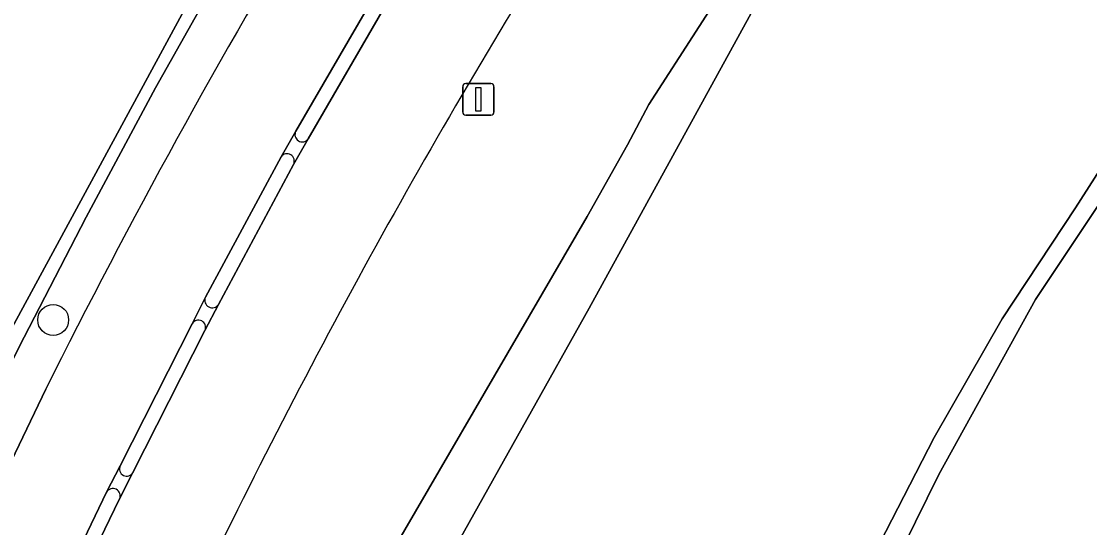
# Model space of a CAD drawing. Extents: x 158835 to 160077, y 386387 to 387778.
# Drawn here: x 159241.56 to 159275.32, y 386798.99 to 386814.99 of the extents above; entities that cross this region are included whole.
import ezdxf

# ---------------------------------------------------------------- set-up
doc = ezdxf.new("R2010")
doc.units = 0
for name, color, linetype in [('IMGEO_Berm_groen', 7, 'Continuous'), ('IMGEO_Boom', 7, 'Continuous'), ('IMGEO_Fietspad_gesloten', 7, 'Continuous'), ('IMGEO_Groenvoorziening', 7, 'Continuous'), ('IMGEO_Haag', 7, 'Continuous'), ('IMGEO_Lichtmast', 7, 'Continuous'), ('IMGEO_Oever', 7, 'Continuous'), ('IMGEO_OVBaan_gesloten', 7, 'Continuous'), ('IMGEO_Rijbaan_lokaal_open', 7, 'Continuous'), ('IMGEO_Verkeerseiland_gesloten', 7, 'Continuous'), ('IMGEO_Voetpad_open', 7, 'Continuous'), ('IMGEO_Waterloop', 7, 'Continuous')]:
    doc.layers.add(name, color=color, linetype=linetype)

msp = doc.modelspace()

# ---------------------------------------------------------------- linework, layer by layer
at = {"layer": 'IMGEO_Berm_groen'}
msp.add_lwpolyline([(159279.585, 386738.416), (159267.985, 386728.947), (159261.177, 386740.476), (159253.846, 386749.624), (159246.227, 386761.743), (159243.51, 386763.556), (159243.393, 386763.665), (159242.718, 386764.361), (159242.107, 386765.115), (159241.567, 386765.92), (159241.1, 386766.77), (159240.711, 386767.659), (159240.404, 386768.578), (159240.179, 386769.522), (159240.04, 386770.482), (159239.987, 386771.45), (159240.385, 386772.855), (159251.504, 386795.194), (159259.44, 386808.818), (159260.712, 386811.091), (159261.396, 386812.36), (159267.753, 386822.227), (159295.387, 386860.749)], dxfattribs=at)
msp.add_arc((159439.59, 386704.553), 213.5, 147.79118, 154.52356, dxfattribs=at)
at = {"layer": 'IMGEO_Boom'}
msp.add_circle((159242.563, 386805.553), 0.489, dxfattribs=at)
at = {"layer": 'IMGEO_Fietspad_gesloten'}
for points in [[(159242.073, 386795.583), (159244.248, 386800.111), (159244.68, 386800.944), (159246.955, 386805.428), (159247.374, 386806.27), (159249.766, 386810.71), (159250.234, 386811.517), (159252.754, 386815.852), (159253.231, 386816.66), (159255.867, 386820.937), (159256.371, 386821.725), (159259.131, 386825.94), (159259.672, 386826.703), (159262.563, 386830.847), (159263.08, 386831.588), (159265.97, 386835.682), (159266.538, 386836.462), (159269.44, 386840.528), (159270.006, 386841.288), (159272.946, 386845.362), (159273.477, 386846.12), (159276.398, 386850.189)], [(159242.326, 386803.363), (159238.334, 386795.064), (159235.594, 386789.49), (159235.091, 386788.626), (159235.077, 386788.567), (159229.532, 386779.361), (159229.403, 386779.122), (159229.255, 386778.895), (159229.086, 386778.683), (159223.221, 386770.847)]]:
    msp.add_lwpolyline(points, dxfattribs=at)
msp.add_arc((159443.078, 386703.143), 224.378, 148.90963, 153.47047, dxfattribs=at)
at = {"layer": 'IMGEO_Groenvoorziening'}
for points in [[(159286.185, 386872.449), (159272.905, 386854.001), (159260.043, 386836.113), (159256.377, 386831.036), (159250.502, 386822.26), (159249.891, 386821.241), (159239.618, 386802.301), (159238.66, 386800.288), (159238.645, 386800.261), (159238.163, 386799.488), (159237.614, 386798.761)], [(159238.109, 386798.417), (159238.681, 386799.182), (159239.189, 386800.003), (159240.155, 386802.033), (159241.476, 386804.683), (159243.604, 386808.803), (159245.802, 386812.886), (159248.07, 386816.93), (159250.404, 386820.929), (159251.714, 386823.086), (159253.364, 386825.663), (159255.079, 386828.194), (159256.863, 386830.685), (159260.53, 386835.762), (159273.392, 386853.651), (159286.673, 386872.099)], [(159286.673, 386872.099), (159273.392, 386853.651), (159260.53, 386835.762), (159256.863, 386830.685), (159255.079, 386828.194), (159253.364, 386825.663), (159251.714, 386823.086), (159250.404, 386820.929), (159248.07, 386816.93), (159245.802, 386812.886), (159243.604, 386808.803), (159241.476, 386804.683), (159240.155, 386802.033), (159239.189, 386800.003), (159238.681, 386799.182), (159238.109, 386798.417)], [(159277.779, 386812.449), (159273.614, 386806.196), (159270.556, 386800.667), (159251.99, 386763.033), (159251.919, 386762.96), (159251.632, 386762.697), (159251.323, 386762.46), (159250.994, 386762.252), (159250.668, 386761.999), (159250.281, 386761.789), (159249.654, 386761.53), (159249.049, 386761.409), (159248.321, 386761.304), (159247.31, 386761.41), (159246.227, 386761.743), (159253.846, 386749.624), (159253.963, 386750), (159257.448, 386761.205), (159277.624, 386802.456)], [(159235.091, 386788.626), (159235.594, 386789.49), (159238.334, 386795.064), (159242.326, 386803.363)]]:
    msp.add_lwpolyline(points, dxfattribs=at)
msp.add_arc((159443.078, 386703.143), 224.378, 148.90963, 153.47047, dxfattribs=at)
at = {"layer": 'IMGEO_Haag'}
for points in [[(159286.185, 386872.449), (159272.905, 386854.001), (159260.043, 386836.113), (159256.377, 386831.036), (159250.502, 386822.26), (159249.891, 386821.241), (159239.618, 386802.301), (159238.66, 386800.288), (159238.645, 386800.261), (159238.163, 386799.488), (159237.614, 386798.761)], [(159238.109, 386798.417), (159238.681, 386799.182), (159239.189, 386800.003), (159240.155, 386802.033), (159241.476, 386804.683), (159243.604, 386808.803), (159245.802, 386812.886), (159248.07, 386816.93), (159250.404, 386820.929), (159251.714, 386823.086), (159253.364, 386825.663), (159255.079, 386828.194), (159256.863, 386830.685), (159260.53, 386835.762), (159273.392, 386853.651), (159286.673, 386872.099)]]:
    msp.add_lwpolyline(points, dxfattribs=at)
at = {"layer": 'IMGEO_Lichtmast'}
for p, q in [((159255.607, 386813.023), (159256.397, 386813.023)), ((159256.397, 386813.023), (159255.607, 386813.023)), ((159255.507, 386812.123), (159255.507, 386812.923)), ((159255.507, 386812.923), (159255.507, 386812.123)), ((159256.497, 386812.923), (159256.497, 386812.123)), ((159256.497, 386812.123), (159256.497, 386812.923)), ((159256.397, 386812.023), (159255.607, 386812.023)), ((159255.607, 386812.023), (159256.397, 386812.023))]:
    msp.add_line(p, q, dxfattribs=at)
msp.add_lwpolyline([(159255.927, 386812.898), (159256.077, 386812.898), (159256.077, 386812.148), (159255.927, 386812.148), (159255.927, 386812.898)], dxfattribs=at)
for centre, start, end in [((159255.607, 386812.923), 90, 180), ((159255.607, 386812.923), 90, 180), ((159256.397, 386812.923), 0, 90), ((159256.397, 386812.923), 360, 90), ((159255.607, 386812.123), 180, 270), ((159255.607, 386812.123), 180, 270), ((159256.397, 386812.123), 270, 0), ((159256.397, 386812.123), 270, 0)]:
    msp.add_arc(centre, 0.1, start, end, dxfattribs=at)
at = {"layer": 'IMGEO_Oever'}
for points in [[(159295.387, 386860.749), (159267.753, 386822.227), (159261.396, 386812.36), (159260.712, 386811.091), (159259.44, 386808.818), (159251.504, 386795.194)], [(159243.655, 386775.496), (159247.064, 386783.134), (159253.594, 386795.373), (159259.508, 386805.927), (159265.791, 386817.385), (159269.282, 386822.806), (159277.228, 386833.545), (159284.538, 386843.381), (159289.98, 386850.732), (159295.668, 386859.233)], [(159277.547, 386813.251), (159274.878, 386809.101), (159272.562, 386805.589), (159270.413, 386801.844), (159268.305, 386797.742), (159266.166, 386793.116), (159263.45, 386788.071), (159260.06, 386780.489), (159256.668, 386774.174), (159253.949, 386768.553), (159252.625, 386765.583), (159251.877, 386764.262), (159251.327, 386763.399), (159250.4, 386762.835), (159249.454, 386762.68), (159248.391, 386762.765), (159247.388, 386762.973), (159246.672, 386763.237), (159245.401, 386764.079), (159244.354, 386765.147)], [(159251.99, 386763.033), (159270.556, 386800.667), (159273.614, 386806.196), (159277.779, 386812.449)]]:
    msp.add_lwpolyline(points, dxfattribs=at)
at = {"layer": 'IMGEO_OVBaan_gesloten'}
msp.add_lwpolyline([(159276.783, 386849.924), (159273.85, 386845.844), (159273.308, 386845.095), (159270.387, 386841.02), (159269.839, 386840.252), (159266.905, 386836.191), (159266.365, 386835.415), (159263.456, 386831.331), (159262.923, 386830.576), (159260.033, 386826.444), (159259.51, 386825.68), (159256.76, 386821.485), (159256.246, 386820.694), (159253.627, 386816.43), (159253.143, 386815.617), (159250.623, 386811.274), (159250.159, 386810.469), (159247.79, 386806.047), (159247.36, 386805.224), (159245.086, 386800.74), (159244.661, 386799.903), (159242.481, 386795.398)], dxfattribs=at)
msp.add_arc((159439.59, 386704.553), 213.5, 147.79118, 154.52356, dxfattribs=at)
at = {"layer": 'IMGEO_Rijbaan_lokaal_open'}
msp.add_lwpolyline([(159237.614, 386798.761), (159238.163, 386799.488), (159238.645, 386800.261), (159238.66, 386800.288), (159239.618, 386802.301), (159249.891, 386821.241), (159250.502, 386822.26), (159256.377, 386831.036), (159260.043, 386836.113), (159272.905, 386854.001), (159286.185, 386872.449)], dxfattribs=at)
at = {"layer": 'IMGEO_Verkeerseiland_gesloten'}
for points in [[(159252.754, 386815.852), (159250.234, 386811.517)], [(159250.623, 386811.274), (159253.143, 386815.617)], [(159249.766, 386810.71), (159247.374, 386806.27)], [(159247.79, 386806.047), (159250.159, 386810.469)], [(159246.955, 386805.428), (159244.68, 386800.944)], [(159245.086, 386800.74), (159247.36, 386805.224)], [(159244.248, 386800.111), (159242.073, 386795.583)], [(159242.481, 386795.398), (159244.661, 386799.903)]]:
    msp.add_lwpolyline(points, dxfattribs=at)
for centre, radius, start, end in [((159250.436, 386811.407), 0.23, 151.3596, 324.6561), ((159249.954, 386810.575), 0.231, 332.6313, 144.3328), ((159247.591, 386806.176), 0.237, 156.4934, 327.1189), ((159247.155, 386805.321), 0.227, 334.8113, 151.7195), ((159244.885, 386800.845), 0.227, 154.2317, 332.4126), ((159244.449, 386799.996), 0.232, 336.2822, 150.2552)]:
    msp.add_arc(centre, radius, start, end, dxfattribs=at)
at = {"layer": 'IMGEO_Voetpad_open'}
for points in [[(159250.234, 386811.517), (159249.766, 386810.71)], [(159250.159, 386810.469), (159250.623, 386811.274)], [(159247.374, 386806.27), (159246.955, 386805.428)], [(159247.36, 386805.224), (159247.79, 386806.047)], [(159244.68, 386800.944), (159244.248, 386800.111)], [(159244.661, 386799.903), (159245.086, 386800.74)]]:
    msp.add_lwpolyline(points, dxfattribs=at)
for centre, radius, start, end in [((159250.436, 386811.407), 0.23, 151.3596, 324.6561), ((159249.954, 386810.575), 0.231, 332.6313, 144.3328), ((159247.591, 386806.176), 0.237, 156.4934, 327.1189), ((159247.155, 386805.321), 0.227, 334.8113, 151.7195), ((159244.885, 386800.845), 0.227, 154.2317, 332.4126), ((159244.449, 386799.996), 0.232, 336.2822, 150.2552)]:
    msp.add_arc(centre, radius, start, end, dxfattribs=at)
at = {"layer": 'IMGEO_Waterloop'}
for points in [[(159295.668, 386859.233), (159289.98, 386850.732), (159284.538, 386843.381), (159277.228, 386833.545), (159269.282, 386822.806), (159265.791, 386817.385), (159259.508, 386805.927), (159253.594, 386795.373), (159247.064, 386783.134), (159243.655, 386775.496)], [(159246.672, 386763.237), (159247.388, 386762.973), (159248.391, 386762.765), (159249.454, 386762.68), (159250.4, 386762.835), (159251.327, 386763.399), (159251.877, 386764.262), (159252.625, 386765.583), (159253.949, 386768.553), (159256.668, 386774.174), (159260.06, 386780.489), (159263.45, 386788.071), (159266.166, 386793.116), (159268.305, 386797.742), (159270.413, 386801.844), (159272.562, 386805.589), (159274.878, 386809.101), (159277.547, 386813.251)]]:
    msp.add_lwpolyline(points, dxfattribs=at)

doc.saveas('drawing.dxf')
